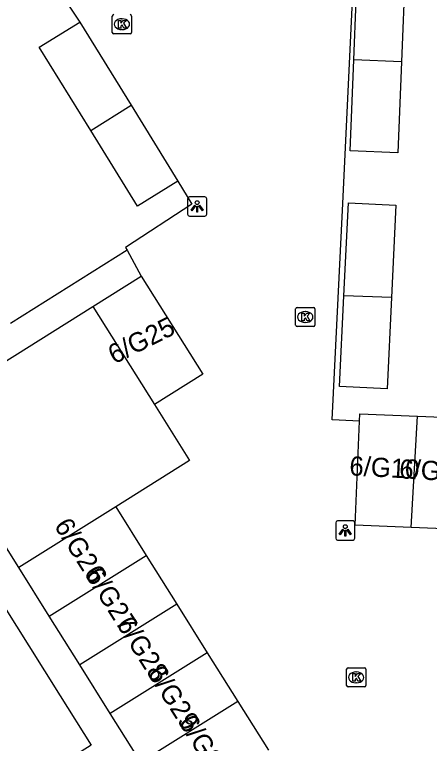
# Model space of a CAD drawing. Extents: x 160077 to 160945, y 386481 to 387498.
# Drawn here: x 160545.43 to 160567.01, y 386753.98 to 386791.9 of the extents above; entities that cross this region are included whole.
import ezdxf

# ---------------------------------------------------------------- set-up
doc = ezdxf.new("R2010")
doc.units = 0
for name, color, linetype in [('IMGEO_Kolk', 7, 'Continuous'), ('IMGEO_Lichtpunt', 7, 'Continuous'), ('IMGEO_Pand', 7, 'Continuous'), ('IMGEO_Pand_nummerreeks', 7, 'Continuous'), ('IMGEO_Rijbaan_lokaal_open', 7, 'Continuous'), ('IMGEO_Voetpad_open', 7, 'Continuous')]:
    doc.layers.add(name, color=color, linetype=linetype)

msp = doc.modelspace()

# ---------------------------------------------------------------- linework, layer by layer
at = {"layer": 'IMGEO_Kolk'}
for p, q in [((160550.509, 386790.97), (160550.509, 386791.822)), ((160550.997, 386791.676), (160551.022, 386791.676)), ((160551.51, 386791.822), (160551.51, 386790.97)), ((160551.02, 386791.116), (160550.995, 386791.116)), ((160551.436, 386790.896), (160550.584, 386790.896)), ((160560.05, 386775.735), (160560.05, 386776.587)), ((160560.125, 386776.661), (160560.977, 386776.661)), ((160560.538, 386776.441), (160560.563, 386776.441)), ((160561.051, 386776.587), (160561.051, 386775.735)), ((160560.977, 386775.661), (160560.125, 386775.661)), ((160560.561, 386775.881), (160560.536, 386775.881)), ((160562.699, 386756.988), (160562.699, 386757.84)), ((160562.774, 386757.914), (160563.626, 386757.914)), ((160563.7, 386757.84), (160563.7, 386756.988)), ((160563.187, 386757.694), (160563.212, 386757.694)), ((160563.21, 386757.134), (160563.185, 386757.134)), ((160563.626, 386756.914), (160562.774, 386756.914))]:
    msp.add_line(p, q, dxfattribs=at)
for points in [[(160550.509, 386790.97), (160550.509, 386791.822)], [(160550.83, 386791.596), (160550.953, 386791.596), (160550.953, 386791.445), (160551.083, 386791.596), (160551.247, 386791.596), (160551.101, 386791.445), (160551.254, 386791.196), (160551.102, 386791.196), (160551.017, 386791.36), (160550.953, 386791.293), (160550.953, 386791.196), (160550.83, 386791.196), (160550.83, 386791.596)], [(160551.51, 386791.822), (160551.51, 386790.97)], [(160551.436, 386790.896), (160550.584, 386790.896)], [(160560.05, 386775.735), (160560.05, 386776.587)], [(160560.125, 386776.661), (160560.977, 386776.661)], [(160560.371, 386776.361), (160560.494, 386776.361), (160560.494, 386776.21), (160560.624, 386776.361), (160560.788, 386776.361), (160560.642, 386776.21), (160560.795, 386775.961), (160560.643, 386775.961), (160560.558, 386776.125), (160560.494, 386776.058), (160560.494, 386775.961), (160560.371, 386775.961), (160560.371, 386776.361)], [(160561.051, 386776.587), (160561.051, 386775.735)], [(160560.977, 386775.661), (160560.125, 386775.661)], [(160562.699, 386756.988), (160562.699, 386757.84)], [(160562.774, 386757.914), (160563.626, 386757.914)], [(160563.7, 386757.84), (160563.7, 386756.988)], [(160563.02, 386757.614), (160563.143, 386757.614), (160563.143, 386757.463), (160563.273, 386757.614), (160563.437, 386757.614), (160563.291, 386757.463), (160563.444, 386757.214), (160563.292, 386757.214), (160563.207, 386757.378), (160563.143, 386757.311), (160563.143, 386757.214), (160563.02, 386757.214), (160563.02, 386757.614)], [(160563.626, 386756.914), (160562.774, 386756.914)]]:
    msp.add_lwpolyline(points, dxfattribs=at)
for centre, start, end in [((160550.586, 386791.82), 91.552, 178.448), ((160550.586, 386791.82), 91.552, 178.448), ((160551.434, 386791.82), 1.552, 88.448), ((160551.434, 386791.82), 1.552, 88.448), ((160550.586, 386790.972), 181.552, 268.448), ((160550.586, 386790.972), 181.552, 268.448), ((160551.434, 386790.972), 271.552, 358.448), ((160551.434, 386790.972), 271.552, 358.448), ((160560.127, 386776.585), 91.552, 178.448), ((160560.127, 386776.585), 91.552, 178.448), ((160560.975, 386776.585), 1.552, 88.448), ((160560.975, 386776.585), 1.552, 88.448), ((160560.127, 386775.737), 181.552, 268.448), ((160560.127, 386775.737), 181.552, 268.448), ((160560.975, 386775.737), 271.552, 358.448), ((160560.975, 386775.737), 271.552, 358.448), ((160562.776, 386757.838), 91.552, 178.448), ((160562.776, 386757.838), 91.552, 178.448), ((160563.624, 386757.838), 1.552, 88.448), ((160563.624, 386757.838), 1.552, 88.448), ((160562.776, 386756.99), 181.552, 268.448), ((160562.776, 386756.99), 181.552, 268.448), ((160563.624, 386756.99), 271.552, 358.448), ((160563.624, 386756.99), 271.552, 358.448)]:
    msp.add_arc(centre, 0.0765, start, end, dxfattribs=at)
for centre, major_axis, ratio, start_param, end_param in [((160550.996, 386791.396), (-0.387, 0.002), 0.722429, 4.712389, 7.853982), ((160551.021, 386791.396), (-0.39, 0.002), 0.717154, 1.570796, 4.712389), ((160560.537, 386776.161), (-0.387, 0.002), 0.722429, 4.712389, 7.853982), ((160560.562, 386776.161), (-0.39, 0.002), 0.717154, 1.570796, 4.712389), ((160563.186, 386757.414), (-0.387, 0.002), 0.722429, 4.712389, 7.853982), ((160563.211, 386757.414), (-0.39, 0.002), 0.717154, 1.570796, 4.712389)]:
    msp.add_ellipse(centre, major_axis=major_axis, ratio=ratio, start_param=start_param, end_param=end_param, dxfattribs=at)
at = {"layer": 'IMGEO_Lichtpunt'}
for p, q in [((160555.327, 386782.41), (160554.519, 386782.41)), ((160555.327, 386782.41), (160554.519, 386782.41)), ((160554.425, 386782.315), (160554.425, 386781.508)), ((160554.425, 386782.315), (160554.425, 386781.508)), ((160555.421, 386781.508), (160555.421, 386782.315)), ((160555.421, 386781.508), (160555.421, 386782.315)), ((160554.519, 386781.414), (160555.327, 386781.414)), ((160554.519, 386781.414), (160555.327, 386781.414)), ((160562.133, 386765.46), (160562.133, 386764.653)), ((160562.133, 386765.46), (160562.133, 386764.653)), ((160563.035, 386765.555), (160562.227, 386765.555)), ((160563.035, 386765.555), (160562.227, 386765.555)), ((160563.129, 386764.653), (160563.129, 386765.46)), ((160563.129, 386764.653), (160563.129, 386765.46)), ((160562.227, 386764.559), (160563.035, 386764.559)), ((160562.227, 386764.559), (160563.035, 386764.559))]:
    msp.add_line(p, q, dxfattribs=at)
for points in [[(160554.799, 386781.979), (160554.838, 386781.951), (160554.65, 386781.689), (160554.612, 386781.716), (160554.799, 386781.979)], [(160554.901, 386781.931), (160554.948, 386781.931), (160554.948, 386781.609), (160554.901, 386781.609), (160554.901, 386781.931)], [(160555.011, 386781.951), (160555.049, 386781.978), (160555.236, 386781.716), (160555.197, 386781.688), (160555.011, 386781.951)], [(160562.507, 386765.124), (160562.546, 386765.096), (160562.358, 386764.834), (160562.32, 386764.861), (160562.507, 386765.124)], [(160562.609, 386765.076), (160562.656, 386765.076), (160562.656, 386764.754), (160562.609, 386764.754), (160562.609, 386765.076)], [(160562.719, 386765.096), (160562.757, 386765.123), (160562.944, 386764.861), (160562.905, 386764.833), (160562.719, 386765.096)]]:
    msp.add_lwpolyline(points, dxfattribs=at)
for centre in [(160554.924, 386782.113), (160562.632, 386765.258)]:
    msp.add_circle(centre, 0.0994, dxfattribs=at)
for centre, start, end in [((160554.519, 386782.315), 90, 180), ((160554.519, 386782.315), 90, 180), ((160555.327, 386782.315), 0, 90), ((160555.327, 386782.315), 0, 90), ((160554.519, 386781.508), 180, 270), ((160554.519, 386781.508), 180, 270), ((160555.327, 386781.508), 270, 0), ((160555.327, 386781.508), 270, 360), ((160562.227, 386765.46), 90, 180), ((160562.227, 386765.46), 90, 180), ((160563.035, 386765.46), 0, 90), ((160563.035, 386765.46), 0, 90), ((160562.227, 386764.653), 180, 270), ((160562.227, 386764.653), 180, 270), ((160563.035, 386764.653), 270, 0), ((160563.035, 386764.653), 270, 360)]:
    msp.add_arc(centre, 0.0946, start, end, dxfattribs=at)
at = {"layer": 'IMGEO_Pand'}
for points in [[(160563.083, 386789.542), (160563.206, 386792.621), (160563.273, 386794.307), (160565.752, 386794.208), (160565.562, 386789.444)], [(160549.385, 386785.866), (160546.706, 386790.207), (160548.816, 386791.509)], [(160548.816, 386791.509), (160551.484, 386787.187)], [(160565.562, 386789.444), (160565.373, 386784.711), (160562.894, 386784.809), (160563.083, 386789.542)], [(160565.562, 386789.444), (160563.083, 386789.542)], [(160549.385, 386785.866), (160551.484, 386787.187)], [(160551.484, 386787.187), (160553.926, 386783.231)], [(160553.926, 386783.231), (160551.816, 386781.929), (160549.385, 386785.866)], [(160562.556, 386777.272), (160562.791, 386782.101), (160565.269, 386781.98), (160565.035, 386777.174)], [(160549.5, 386776.712), (160552.016, 386778.291)], [(160552.016, 386778.291), (160555.219, 386773.188), (160552.703, 386771.609)], [(160565.035, 386777.174), (160564.805, 386772.431), (160562.327, 386772.552), (160562.556, 386777.272)], [(160565.035, 386777.174), (160562.556, 386777.272)], [(160540.613, 386771.134), (160549.5, 386776.712)], [(160549.5, 386776.712), (160552.703, 386771.609)], [(160552.703, 386771.609), (160554.529, 386768.7), (160550.687, 386766.289)], [(160545.641, 386763.122), (160540.613, 386771.134)], [(160563.373, 386770.74), (160563.39, 386771.133), (160566.383, 386771.005)], [(160566.063, 386765.213), (160566.383, 386771.005)], [(160566.383, 386771.005), (160569.377, 386770.877)], [(160566.063, 386765.213), (160563.142, 386765.338), (160563.373, 386770.74)], [(160550.687, 386766.289), (160545.641, 386763.122)], [(160550.687, 386766.289), (160552.276, 386763.758)], [(160569.056, 386765.084), (160566.063, 386765.213)], [(160547.23, 386760.591), (160552.276, 386763.758)], [(160552.276, 386763.758), (160553.864, 386761.227)], [(160538.189, 386760.009), (160538.293, 386760.074), (160538.457, 386759.814), (160543.366, 386762.906), (160543.236, 386763.113), (160543.503, 386763.281), (160546.167, 386759.051), (160547.802, 386756.455), (160549.418, 386753.889), (160544.139, 386750.564), (160542.335, 386753.428)], [(160547.23, 386760.591), (160545.641, 386763.122)], [(160553.864, 386761.227), (160548.818, 386758.06)], [(160553.864, 386761.227), (160555.452, 386758.696)], [(160548.818, 386758.06), (160547.23, 386760.591)], [(160555.452, 386758.696), (160550.407, 386755.529)], [(160555.452, 386758.696), (160557.041, 386756.166)], [(160550.407, 386755.529), (160548.818, 386758.06)], [(160557.041, 386756.166), (160551.995, 386752.999)], [(160557.041, 386756.166), (160558.63, 386753.635)], [(160551.995, 386752.999), (160550.407, 386755.529)]]:
    msp.add_lwpolyline(points, dxfattribs=at)
at = {"layer": 'IMGEO_Rijbaan_lokaal_open'}
for points in [[(160547.375, 386793.68), (160548.816, 386791.509)], [(160563.373, 386770.74), (160562.319, 386770.798), (160561.948, 386770.818), (160562.497, 386782.073), (160563.013, 386792.635)], [(160553.926, 386783.231), (160554.647, 386782.033), (160551.205, 386779.786), (160551.285, 386779.638)], [(160551.285, 386779.638), (160552.016, 386778.291)]]:
    msp.add_lwpolyline(points, dxfattribs=at)
at = {"layer": 'IMGEO_Voetpad_open'}
msp.add_lwpolyline([(160551.285, 386779.638), (160545.21, 386775.821)], dxfattribs=at)

# ---------------------------------------------------------------- texts
at = {"layer": 'IMGEO_Pand_nummerreeks'}
for s, rotation, p in [('6/G25', 26.5651, (160550.611, 386773.692)), ('6/G10', 356.957, (160562.826, 386767.927)), ('6/G09', 356.957, (160565.422, 386767.769)), ('6/G26', 302.3329, (160547.455, 386765.301)), ('6/G27', 302.3329, (160549.074, 386762.743)), ('6/G28', 302.3329, (160550.694, 386760.183)), ('6/G29', 302.3329, (160552.31, 386757.631)), ('6/G30', 302.3329, (160553.932, 386755.068))]:
    msp.add_text(s, height=1, rotation=rotation, dxfattribs=at).set_placement(p)

doc.saveas('drawing.dxf')
